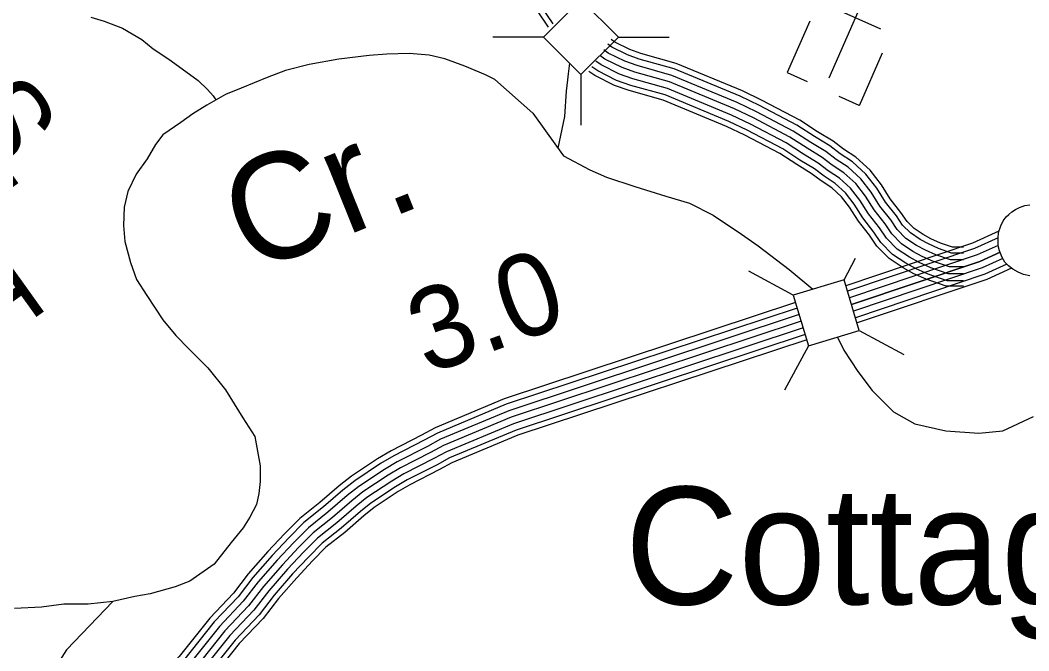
# Model space of a CAD drawing. Extents: x 1788175 to 1969470, y 584502 to 738744.
# Drawn here: x 1952751 to 1957276, y 600956 to 603788 of the extents above; entities that cross this region are included whole.
import ezdxf

# ---------------------------------------------------------------- set-up
doc = ezdxf.new("R2010")
doc.units = 0
for name, color, linetype in [('DESIGN - DRAINAGE - Bridges and Cross Drains Size Text', 7, 'Continuous'), ('DESIGN - ROW - Right-of-Way and Easement Labels', 7, 'Continuous'), ('DESIGN - TRAFFIC CONTROL PERMANENT - Signalization', 7, 'Continuous'), ('DESIGN - TRANSPORTATION - Text', 7, 'Continuous'), ('DESIGN - UTILITIES - Cable (Underground) with Text', 7, 'Continuous'), ('SURVEY - CENTERLINE - Preliminary Text', 7, 'Continuous'), ('SURVEY - CONTOURS - Index with Text', 7, 'Continuous'), ('SURVEY - DRAINAGE - Storm Sewer', 7, 'Continuous'), ('SURVEY - VEGETATION - Features with Text', 7, 'Continuous')]:
    doc.layers.add(name, color=color, linetype=linetype)

msp = doc.modelspace()

# ---------------------------------------------------------------- linework, layer by layer
at = {"layer": 'DESIGN - TRANSPORTATION - Text'}
for points in [[(1953068.8, 603801.8), (1953128.6, 603783.3), (1953210.2, 603752.5), (1953297.7, 603701.6), (1953347.2, 603659.1), (1953418.7, 603612.4), (1953494.1, 603557.7), (1953549.7, 603517.1), (1953591.3, 603476.7), (1953617, 603448.5), (1953629.5, 603429.6)], [(1954881.1, 603520.8), (1954839.3, 603542.6), (1954745.7, 603581.5), (1954656.1, 603614.4), (1954586.3, 603631.1), (1954496.4, 603637.9), (1954396.4, 603634.9), (1954316.4, 603629.7), (1954180.3, 603613), (1954048.1, 603588.3), (1953941.9, 603561.3), (1953859.7, 603530.1), (1953743.2, 603483.2), (1953673, 603453.9), (1953588.5, 603406.7), (1953526.2, 603367.3), (1953471.8, 603327.8), (1953391.3, 603272.6), (1953358.9, 603228.9), (1953320.3, 603165.3), (1953271.6, 603095.8), (1953234.8, 603018.1), (1953218.1, 602948.3), (1953215.3, 602866.3), (1953220.6, 602794.2), (1953245.6, 602699.9), (1953272.8, 602623.7), (1953320.1, 602551.2), (1953390.9, 602442.5), (1953450.2, 602371.9), (1953505.6, 602313.4), (1953592.6, 602226.5), (1953671.6, 602127.7), (1953750.3, 602002.9), (1953803.4, 601918.4), (1953827.8, 601786.6), (1953827.8, 601716.4), (1953821.1, 601662.9), (1953811, 601612.8), (1953780.9, 601555.9), (1953750.9, 601509.1), (1953697.4, 601442.2), (1953622, 601345.6), (1953511.9, 601269.2), (1953446.7, 601244.4), (1953334.8, 601212), (1953265.4, 601200.4), (1953167.2, 601177.3), (1953055.9, 601165.7), (1952947.6, 601165.7), (1952846.9, 601152.2), (1952726.2, 601146.7)], [(1955216.2, 603594.6), (1955209.1, 603547), (1955207.2, 603520.2), (1955199.8, 603468.8), (1955192.5, 603355), (1955163.7, 603213.3)], [(1954881.1, 603520.8), (1955050.9, 603370.8), (1955157.4, 603221.7), (1955189.3, 603179.2), (1955306.5, 603115.3), (1955381, 603083.3), (1955508.7, 603040.8), (1955647.1, 602998.2), (1955753.6, 602966.2), (1955860.1, 602913), (1955987.8, 602827.8), (1956062.3, 602774.6), (1956200.8, 602668.1), (1956306.5, 602580)], [(1956418, 602365.3), (1956445.6, 602306.2), (1956509.5, 602210.3), (1956573.4, 602125.2), (1956669.2, 602029.3), (1956765, 601976.1), (1956903.4, 601944.2), (1957052.5, 601933.5), (1957158.9, 601944.2), (1957297.3, 602008.1)], [(1953167.2, 601177.3), (1952959.3, 600961.1), (1952761.4, 600650.9), (1952701, 600570.3), (1952667.5, 600509.8), (1952637.3, 600436), (1952627.2, 600382.2), (1952627.2, 600328.5), (1952640.6, 600284.8), (1952657.4, 600247.9), (1952667.5, 600221)]]:
    msp.add_lwpolyline(points, dxfattribs=at)
at = {"layer": 'DESIGN - UTILITIES - Cable (Underground) with Text'}
for p, q in [((1956612.1, 603747.7), (1956380, 603850)), ((1956292.9, 603782.8), (1956191.4, 603552.7)), ((1956515.8, 603405.4), (1956619.9, 603641.5)), ((1956191.5, 603552.7), (1956281.4, 603513)), ((1956515.6, 603405.4), (1956424.6, 603445.5))]:
    msp.add_line(p, q, dxfattribs=at)
msp.add_lwpolyline([(1956605.4, 604043.2), (1956378.2, 603528)], dxfattribs=at)
at = {"layer": 'SURVEY - CENTERLINE - Preliminary Text'}
for points in [[(1957141.6, 602840.6), (1957023.4, 602786.6), (1956455.1, 602595.5)], [(1957141.6, 602840.6), (1957023.4, 602786.6), (1956455.1, 602595.5)], [(1957141.6, 602840.6), (1957023.4, 602786.6), (1956455.1, 602595.5)], [(1957138, 602810.7), (1957032.9, 602762.7), (1956462.5, 602570.9)], [(1957138, 602810.7), (1957032.9, 602762.7), (1956462.5, 602570.9)], [(1957138, 602810.7), (1957032.9, 602762.7), (1956462.5, 602570.9)], [(1957138.1, 602776.6), (1957044.3, 602733.8), (1956471.4, 602541.2)], [(1957138.1, 602776.6), (1957044.3, 602733.8), (1956471.4, 602541.2)], [(1957138.1, 602776.6), (1957044.3, 602733.8), (1956471.4, 602541.2)], [(1956480.4, 602511.5), (1957055.7, 602704.9), (1957147, 602746.6)], [(1957147, 602746.6), (1957055.7, 602704.9), (1956480.4, 602511.5)], [(1957147, 602746.6), (1957055.7, 602704.9), (1956480.4, 602511.5)], [(1957147, 602746.6), (1957055.7, 602704.9), (1956480.4, 602511.5)], [(1957147, 602746.6), (1957055.7, 602704.9), (1956480.4, 602511.5)], [(1957158.8, 602717.9), (1957067.1, 602676.1), (1956489.3, 602481.8)], [(1957158.8, 602717.9), (1957067.1, 602676.1), (1956489.3, 602481.8)], [(1957158.8, 602717.9), (1957067.1, 602676.1), (1956489.3, 602481.8)], [(1957177.6, 602692.5), (1957078.5, 602647.2), (1956498.2, 602452.1)], [(1957177.6, 602692.5), (1957078.5, 602647.2), (1956498.2, 602452.1)], [(1957177.6, 602692.5), (1957078.5, 602647.2), (1956498.2, 602452.1)], [(1957197.8, 602674.5), (1957087.6, 602624.2), (1956505.3, 602428.4)], [(1957197.8, 602674.5), (1957087.6, 602624.2), (1956505.3, 602428.4)], [(1957197.8, 602674.5), (1957087.6, 602624.2), (1956505.3, 602428.4)], [(1956229.7, 602520.1), (1954922.9, 602087.4), (1954612.7, 601957.4), (1954551.5, 601924.4), (1954415.3, 601854.9), (1954354.6, 601818.8), (1954237.2, 601740.8), (1954182.5, 601697.8), (1954095.5, 601622.4), (1954006.2, 601551.1), (1953937.2, 601481.3), (1953862.6, 601402), (1953774.7, 601301.5), (1953708.9, 601215.5), (1953602.4, 601103.2), (1953464.7, 600930.4), (1953319.2, 600775.9), (1953034.1, 600463), (1952887.9, 600344.5), (1952800.8, 600273), (1952779.3, 600255.1)], [(1956229.7, 602520.1), (1954922.9, 602087.4), (1954612.7, 601957.4), (1954551.5, 601924.4), (1954415.3, 601854.9), (1954354.6, 601818.8), (1954237.2, 601740.8), (1954182.5, 601697.8), (1954095.5, 601622.4), (1954006.2, 601551.1), (1953937.2, 601481.3), (1953862.6, 601402), (1953774.7, 601301.5), (1953708.9, 601215.5), (1953602.4, 601103.2), (1953464.7, 600930.4), (1953319.2, 600775.9), (1953034.1, 600463), (1952887.9, 600344.5), (1952800.8, 600273), (1952779.3, 600255.1)], [(1956229.7, 602520.1), (1954922.9, 602087.4), (1954612.7, 601957.4), (1954551.5, 601924.4), (1954415.3, 601854.9), (1954354.6, 601818.8), (1954237.2, 601740.8), (1954182.5, 601697.8), (1954095.5, 601622.4), (1954006.2, 601551.1), (1953937.2, 601481.3), (1953862.6, 601402), (1953774.7, 601301.5), (1953708.9, 601215.5), (1953602.4, 601103.2), (1953464.7, 600930.4), (1953319.2, 600775.9), (1953034.1, 600463), (1952887.9, 600344.5), (1952800.8, 600273), (1952779.3, 600255.1)], [(1956237.1, 602495.4), (1954931.9, 602063.3), (1954623.8, 601934.2), (1954563.5, 601901.6), (1954427.7, 601832.3), (1954368.3, 601797.1), (1954252.3, 601719.9), (1954198.8, 601678), (1954111.9, 601602.6), (1954023.4, 601532), (1953955.7, 601463.5), (1953881.6, 601384.8), (1953794.6, 601285.2), (1953728.5, 601198.8), (1953621.9, 601086.3), (1953484.1, 600913.5), (1953338, 600758.4), (1953051.8, 600444.3), (1952904.1, 600324.6), (1952817.2, 600253.2), (1952794.6, 600234.4)], [(1956237.1, 602495.4), (1954931.9, 602063.3), (1954623.8, 601934.2), (1954563.5, 601901.6), (1954427.7, 601832.3), (1954368.3, 601797.1), (1954252.3, 601719.9), (1954198.8, 601678), (1954111.9, 601602.6), (1954023.4, 601532), (1953955.7, 601463.5), (1953881.6, 601384.8), (1953794.6, 601285.2), (1953728.5, 601198.8), (1953621.9, 601086.3), (1953484.1, 600913.5), (1953338, 600758.4), (1953051.8, 600444.3), (1952904.1, 600324.6), (1952817.2, 600253.2), (1952794.6, 600234.4)], [(1956237.1, 602495.4), (1954931.9, 602063.3), (1954623.8, 601934.2), (1954563.5, 601901.6), (1954427.7, 601832.3), (1954368.3, 601797.1), (1954252.3, 601719.9), (1954198.8, 601678), (1954111.9, 601602.6), (1954023.4, 601532), (1953955.7, 601463.5), (1953881.6, 601384.8), (1953794.6, 601285.2), (1953728.5, 601198.8), (1953621.9, 601086.3), (1953484.1, 600913.5), (1953338, 600758.4), (1953051.8, 600444.3), (1952904.1, 600324.6), (1952817.2, 600253.2), (1952794.6, 600234.4)], [(1956246, 602465.7), (1954942.8, 602034.3), (1954637.2, 601906.2), (1954577.9, 601874.2), (1954442.7, 601805.2), (1954384.9, 601770.8), (1954270.5, 601694.8), (1954218.6, 601654.1), (1954131.7, 601578.8), (1954044.2, 601508.9), (1953978, 601441.9), (1953904.6, 601363.9), (1953818.6, 601265.6), (1953752.1, 601178.7), (1953645.3, 601065.9), (1953507.6, 600893.2), (1953360.8, 600737.4), (1953073.1, 600421.7), (1952923.7, 600300.5), (1952836.9, 600229.3), (1952813, 600209.4)], [(1956246, 602465.7), (1954942.8, 602034.3), (1954637.2, 601906.2), (1954577.9, 601874.2), (1954442.7, 601805.2), (1954384.9, 601770.8), (1954270.5, 601694.8), (1954218.6, 601654.1), (1954131.7, 601578.8), (1954044.2, 601508.9), (1953978, 601441.9), (1953904.6, 601363.9), (1953818.6, 601265.6), (1953752.1, 601178.7), (1953645.3, 601065.9), (1953507.6, 600893.2), (1953360.8, 600737.4), (1953073.1, 600421.7), (1952923.7, 600300.5), (1952836.9, 600229.3), (1952813, 600209.4)], [(1956246, 602465.7), (1954942.8, 602034.3), (1954637.2, 601906.2), (1954577.9, 601874.2), (1954442.7, 601805.2), (1954384.9, 601770.8), (1954270.5, 601694.8), (1954218.6, 601654.1), (1954131.7, 601578.8), (1954044.2, 601508.9), (1953978, 601441.9), (1953904.6, 601363.9), (1953818.6, 601265.6), (1953752.1, 601178.7), (1953645.3, 601065.9), (1953507.6, 600893.2), (1953360.8, 600737.4), (1953073.1, 600421.7), (1952923.7, 600300.5), (1952836.9, 600229.3), (1952813, 600209.4)], [(1956254.9, 602436), (1954953.7, 602005.2), (1954650.6, 601878.2), (1954592.3, 601846.7), (1954457.7, 601778), (1954401.4, 601744.6), (1954288.7, 601669.6), (1954238.3, 601630.1), (1954151.6, 601555), (1954064.9, 601485.8), (1954000.3, 601420.4), (1953927.6, 601343.1), (1953842.6, 601245.9), (1953775.8, 601158.6), (1953668.7, 601045.6), (1953531, 600872.9), (1953383.5, 600716.3), (1953094.5, 600399.1), (1952943.3, 600276.5), (1952856.6, 600205.3), (1952831.4, 600184.4)], [(1956254.9, 602436), (1954953.7, 602005.2), (1954650.6, 601878.2), (1954592.3, 601846.7), (1954457.7, 601778), (1954401.4, 601744.6), (1954288.7, 601669.6), (1954238.3, 601630.1), (1954151.6, 601555), (1954064.9, 601485.8), (1954000.3, 601420.4), (1953927.6, 601343.1), (1953842.6, 601245.9), (1953775.8, 601158.6), (1953668.7, 601045.6), (1953531, 600872.9), (1953383.5, 600716.3), (1953094.5, 600399.1), (1952943.3, 600276.5), (1952856.6, 600205.3), (1952831.4, 600184.4)], [(1956254.9, 602436), (1954953.7, 602005.2), (1954650.6, 601878.2), (1954592.3, 601846.7), (1954457.7, 601778), (1954401.4, 601744.6), (1954288.7, 601669.6), (1954238.3, 601630.1), (1954151.6, 601555), (1954064.9, 601485.8), (1954000.3, 601420.4), (1953927.6, 601343.1), (1953842.6, 601245.9), (1953775.8, 601158.6), (1953668.7, 601045.6), (1953531, 600872.9), (1953383.5, 600716.3), (1953094.5, 600399.1), (1952943.3, 600276.5), (1952856.6, 600205.3), (1952831.4, 600184.4)], [(1956254.9, 602436), (1954953.7, 602005.2), (1954650.6, 601878.2), (1954592.3, 601846.7), (1954457.7, 601778), (1954401.4, 601744.6), (1954288.7, 601669.6), (1954238.3, 601630.1), (1954151.6, 601555), (1954064.9, 601485.8), (1954000.3, 601420.4), (1953927.6, 601343.1), (1953842.6, 601245.9), (1953775.8, 601158.6), (1953668.7, 601045.6), (1953531, 600872.9), (1953383.5, 600716.3), (1953094.5, 600399.1), (1952943.3, 600276.5), (1952856.6, 600205.3), (1952831.4, 600184.4)], [(1956263.9, 602406.3), (1954964.6, 601976.2), (1954664, 601850.2), (1954606.7, 601819.3), (1954472.6, 601750.9), (1954417.9, 601718.3), (1954306.8, 601644.5), (1954258, 601606.2), (1954171.4, 601531.1), (1954085.7, 601462.7), (1954022.6, 601398.9), (1953950.5, 601322.3), (1953866.6, 601226.3), (1953799.4, 601138.4), (1953692.1, 601025.2), (1953554.5, 600852.6), (1953406.3, 600695.2), (1953115.8, 600376.5), (1952962.9, 600252.5), (1952876.4, 600181.4), (1952849.9, 600159.4)], [(1956263.9, 602406.3), (1954964.6, 601976.2), (1954664, 601850.2), (1954606.7, 601819.3), (1954472.6, 601750.9), (1954417.9, 601718.3), (1954306.8, 601644.5), (1954258, 601606.2), (1954171.4, 601531.1), (1954085.7, 601462.7), (1954022.6, 601398.9), (1953950.5, 601322.3), (1953866.6, 601226.3), (1953799.4, 601138.4), (1953692.1, 601025.2), (1953554.5, 600852.6), (1953406.3, 600695.2), (1953115.8, 600376.5), (1952962.9, 600252.5), (1952876.4, 600181.4), (1952849.9, 600159.4)], [(1956263.9, 602406.3), (1954964.6, 601976.2), (1954664, 601850.2), (1954606.7, 601819.3), (1954472.6, 601750.9), (1954417.9, 601718.3), (1954306.8, 601644.5), (1954258, 601606.2), (1954171.4, 601531.1), (1954085.7, 601462.7), (1954022.6, 601398.9), (1953950.5, 601322.3), (1953866.6, 601226.3), (1953799.4, 601138.4), (1953692.1, 601025.2), (1953554.5, 600852.6), (1953406.3, 600695.2), (1953115.8, 600376.5), (1952962.9, 600252.5), (1952876.4, 600181.4), (1952849.9, 600159.4)], [(1956272.8, 602376.6), (1954975.5, 601947.1), (1954677.3, 601822.2), (1954621.1, 601791.8), (1954487.6, 601723.7), (1954434.4, 601692.1), (1954325, 601619.4), (1954277.8, 601582.3), (1954191.2, 601507.3), (1954106.5, 601439.6), (1954044.9, 601377.4), (1953973.5, 601301.4), (1953890.6, 601206.6), (1953823, 601118.3), (1953715.5, 601004.8), (1953577.9, 600832.2), (1953429, 600674.2), (1953137.1, 600353.8), (1952982.5, 600228.5), (1952896.1, 600157.5), (1952868.3, 600134.4)], [(1956272.8, 602376.6), (1954975.5, 601947.1), (1954677.3, 601822.2), (1954621.1, 601791.8), (1954487.6, 601723.7), (1954434.4, 601692.1), (1954325, 601619.4), (1954277.8, 601582.3), (1954191.2, 601507.3), (1954106.5, 601439.6), (1954044.9, 601377.4), (1953973.5, 601301.4), (1953890.6, 601206.6), (1953823, 601118.3), (1953715.5, 601004.8), (1953577.9, 600832.2), (1953429, 600674.2), (1953137.1, 600353.8), (1952982.5, 600228.5), (1952896.1, 600157.5), (1952868.3, 600134.4)], [(1956272.8, 602376.6), (1954975.5, 601947.1), (1954677.3, 601822.2), (1954621.1, 601791.8), (1954487.6, 601723.7), (1954434.4, 601692.1), (1954325, 601619.4), (1954277.8, 601582.3), (1954191.2, 601507.3), (1954106.5, 601439.6), (1954044.9, 601377.4), (1953973.5, 601301.4), (1953890.6, 601206.6), (1953823, 601118.3), (1953715.5, 601004.8), (1953577.9, 600832.2), (1953429, 600674.2), (1953137.1, 600353.8), (1952982.5, 600228.5), (1952896.1, 600157.5), (1952868.3, 600134.4)], [(1956279.9, 602352.9), (1954984.1, 601924), (1954688, 601799.8), (1954632.6, 601769.9), (1954499.6, 601702), (1954447.5, 601671.1), (1954339.5, 601599.3), (1954293.5, 601563.2), (1954207.1, 601488.3), (1954123, 601421.2), (1954062.7, 601360.2), (1953991.8, 601284.8), (1953909.8, 601191), (1953841.9, 601102.2), (1953734.2, 600988.6), (1953596.6, 600816), (1953447.1, 600657.4), (1953154.2, 600335.8), (1952998.1, 600209.3), (1952911.8, 600138.5), (1952883, 600114.5)], [(1956279.9, 602352.9), (1954984.1, 601924), (1954688, 601799.8), (1954632.6, 601769.9), (1954499.6, 601702), (1954447.5, 601671.1), (1954339.5, 601599.3), (1954293.5, 601563.2), (1954207.1, 601488.3), (1954123, 601421.2), (1954062.7, 601360.2), (1953991.8, 601284.8), (1953909.8, 601191), (1953841.9, 601102.2), (1953734.2, 600988.6), (1953596.6, 600816), (1953447.1, 600657.4), (1953154.2, 600335.8), (1952998.1, 600209.3), (1952911.8, 600138.5), (1952883, 600114.5)], [(1956279.9, 602352.9), (1954984.1, 601924), (1954688, 601799.8), (1954632.6, 601769.9), (1954499.6, 601702), (1954447.5, 601671.1), (1954339.5, 601599.3), (1954293.5, 601563.2), (1954207.1, 601488.3), (1954123, 601421.2), (1954062.7, 601360.2), (1953991.8, 601284.8), (1953909.8, 601191), (1953841.9, 601102.2), (1953734.2, 600988.6), (1953596.6, 600816), (1953447.1, 600657.4), (1953154.2, 600335.8), (1952998.1, 600209.3), (1952911.8, 600138.5), (1952883, 600114.5)]]:
    msp.add_lwpolyline(points, dxfattribs=at)
at = {"layer": 'SURVEY - CONTOURS - Index with Text'}
for points in [[(1955070.8, 603830.1), (1955119.1, 603757)], [(1955093.5, 603842.2), (1955140.6, 603771.1)], [(1956982.3, 602742.2), (1956929.9, 602742.2), (1956870.7, 602762.6), (1956825.5, 602783), (1956788.3, 602803), (1956744.5, 602832.3), (1956709.5, 602868), (1956681.8, 602909.5), (1956632.9, 602971.4), (1956593.8, 603033.5), (1956545.3, 603096.6), (1956484.3, 603151.9), (1956430.3, 603188), (1956383.5, 603223.3), (1956314.2, 603265), (1956235.2, 603316.8), (1956068.5, 603404.3), (1955980.4, 603446.4), (1955684.9, 603569.3), (1955527.8, 603613.2), (1955475.6, 603631.8), (1955405.5, 603666.8), (1955387.3, 603679.6)], [(1956982.3, 602768), (1956934.2, 602768), (1956880.2, 602786.5), (1956836.9, 602806.1), (1956801.5, 602825.1), (1956761, 602852.2), (1956729.6, 602884.3), (1956702.6, 602924.7), (1956654, 602986.3), (1956614.9, 603048.2), (1956564.2, 603114.1), (1956500.2, 603172.2), (1956445.2, 603208.9), (1956397.9, 603244.6), (1956327.9, 603286.8), (1956248.3, 603339), (1956080, 603427.3), (1955990.9, 603469.9), (1955693.3, 603593.6), (1955535.6, 603637.7), (1955485.7, 603655.5), (1955418.7, 603689), (1955402.1, 603700.6)], [(1956982.3, 602680.2), (1956919.5, 602680.2), (1956847.8, 602704.9), (1956798, 602727.4), (1956756.3, 602749.8), (1956704.7, 602784.3), (1956661.1, 602828.8), (1956631.6, 602873.1), (1956582.3, 602935.6), (1956542.9, 602997.9), (1956499.5, 603054.4), (1956446, 603102.9), (1956394.4, 603137.4), (1956348.8, 603171.9), (1956281.2, 603212.5), (1956203.8, 603263.3), (1956040.7, 603348.9), (1955955.2, 603389.7), (1955664.5, 603510.6), (1955509, 603554.1), (1955451.3, 603574.6), (1955373.7, 603613.4), (1955351.8, 603628.8)], [(1956982.3, 602680.2), (1956919.5, 602680.2), (1956847.8, 602704.9), (1956798, 602727.4), (1956756.3, 602749.8), (1956704.7, 602784.3), (1956661.1, 602828.8), (1956631.6, 602873.1), (1956582.3, 602935.6), (1956542.9, 602997.9), (1956499.5, 603054.4), (1956446, 603102.9), (1956394.4, 603137.4), (1956348.8, 603171.9), (1956281.2, 603212.5), (1956203.8, 603263.3), (1956040.7, 603348.9), (1955955.2, 603389.7), (1955664.5, 603510.6), (1955509, 603554.1), (1955451.3, 603574.6), (1955373.7, 603613.4), (1955351.8, 603628.8)], [(1956982.3, 602711.2), (1956924.7, 602711.2), (1956859.2, 602733.8), (1956811.8, 602755.2), (1956772.3, 602776.4), (1956724.6, 602808.3), (1956685.3, 602848.4), (1956656.7, 602891.3), (1956607.6, 602953.5), (1956568.4, 603015.7), (1956522.4, 603075.5), (1956465.1, 603127.4), (1956412.4, 603162.7), (1956366.1, 603197.6), (1956297.7, 603238.8), (1956219.5, 603290), (1956054.6, 603376.6), (1955967.8, 603418), (1955674.7, 603539.9), (1955518.4, 603583.6), (1955463.5, 603603.2), (1955389.6, 603640.1), (1955369.5, 603654.2)], [(1956982.3, 602618.2), (1956909.1, 602618.2), (1956824.9, 602647.3), (1956770.6, 602671.8), (1956724.3, 602696.6), (1956664.9, 602736.4), (1956612.8, 602789.5), (1956581.4, 602836.6), (1956531.6, 602899.7), (1956492, 602962.4), (1956453.7, 603012.2), (1956407.7, 603053.9), (1956358.5, 603086.9), (1956314, 603120.4), (1956248.2, 603160), (1956172.3, 603209.8), (1956012.9, 603293.4), (1955929.9, 603333.1), (1955644.2, 603451.9), (1955490.3, 603495), (1955426.9, 603517.5), (1955341.9, 603560), (1955316.2, 603578)], [(1956982.3, 602649.2), (1956914.3, 602649.2), (1956836.3, 602676.1), (1956784.3, 602699.6), (1956740.3, 602723.2), (1956684.8, 602760.3), (1956637, 602809.2), (1956606.5, 602854.8), (1956556.9, 602917.6), (1956517.5, 602980.2), (1956476.6, 603033.3), (1956426.9, 603078.4), (1956376.4, 603112.1), (1956331.4, 603146.1), (1956264.7, 603186.3), (1956188, 603236.5), (1956026.8, 603321.2), (1955942.5, 603361.4), (1955654.4, 603481.2), (1955499.7, 603524.5), (1955439.1, 603546.1), (1955357.8, 603586.7), (1955334, 603603.4)], [(1956982.3, 602593.5), (1956905, 602593.5), (1956815.7, 602624.3), (1956759.6, 602649.6), (1956711.6, 602675.4), (1956649, 602717.2), (1956593.5, 602773.9), (1956561.4, 602822.1), (1956511.4, 602885.4), (1956471.7, 602948.3), (1956435.5, 602995.4), (1956392.5, 603034.4), (1956344.1, 603066.7), (1956300.1, 603099.9), (1956235.1, 603139.1), (1956159.7, 603188.5), (1956001.9, 603271.3), (1955919.8, 603310.5), (1955636.1, 603428.5), (1955482.8, 603471.4), (1955417.2, 603494.7), (1955329.2, 603538.7), (1955302, 603557.8)]]:
    msp.add_lwpolyline(points, dxfattribs=at)
at = {"layer": 'SURVEY - DRAINAGE - Storm Sewer'}
for p, q in [((1955098.9, 603712), (1954871.8, 603712.1)), ((1955434.9, 603711.9), (1955662, 603711.9)), ((1955266.8, 603544), (1955266.8, 603316.9)), ((1956447.2, 602622.1), (1956499.1, 602718.6)), ((1956219.6, 602553.9), (1956019.7, 602661.6)), ((1956515.4, 602394.6), (1956715.4, 602286.9)), ((1956287.9, 602326.3), (1956180.2, 602126.3))]:
    msp.add_line(p, q, dxfattribs=at)
for points in [[(1955098.9, 603712), (1955266.9, 603544), (1955434.9, 603711.9), (1955267, 603880)], [(1956447.2, 602622.1), (1956219.6, 602553.9), (1956287.9, 602326.3), (1956515.4, 602394.6)]]:
    msp.add_lwpolyline(points, close=True, dxfattribs=at)
at = {"layer": 'SURVEY - VEGETATION - Features with Text'}
msp.add_lwpolyline([(1957281.3, 602640.2), (1957252.8, 602646.2), (1957227.7, 602656.2), (1957203.9, 602669.5), (1957184.2, 602685.5), (1957168.9, 602701.7), (1957156.1, 602722.2), (1957144.8, 602752.6), (1957138.2, 602774.1), (1957137.8, 602807.4), (1957139.4, 602833.8), (1957149.8, 602864.9), (1957161.3, 602886.4), (1957174.8, 602904.2), (1957185.9, 602914.9), (1957200.1, 602927.7), (1957216.5, 602937.8), (1957234.8, 602947.3), (1957258.1, 602955.8), (1957280.4, 602959.2)], dxfattribs=at)

# ---------------------------------------------------------------- texts
at = {"layer": 'DESIGN - DRAINAGE - Bridges and Cross Drains Size Text'}
msp.add_text('Cr.', height=475, rotation=21.9335, dxfattribs=at).set_placement((1953785.4, 602646.4))
at = {"layer": 'DESIGN - ROW - Right-of-Way and Easement Labels'}
for s, p in [('HUNT', (1951763.7, 603372.7)), ('S.', (1952450.7, 603366.1))]:
    msp.add_text(s, height=370, rotation=305.5714, dxfattribs=at).set_placement(p)
at = {"layer": 'DESIGN - TRAFFIC CONTROL PERMANENT - Signalization'}
msp.add_text('3.0', height=369.6, rotation=19.824, dxfattribs=at).set_placement((1954576.5, 602194.4))
at = {"layer": 'SURVEY - VEGETATION - Features with Text'}
msp.add_text('Cottage', height=528, dxfattribs=at).set_placement((1955463.7, 601164.5))

doc.saveas('drawing.dxf')
